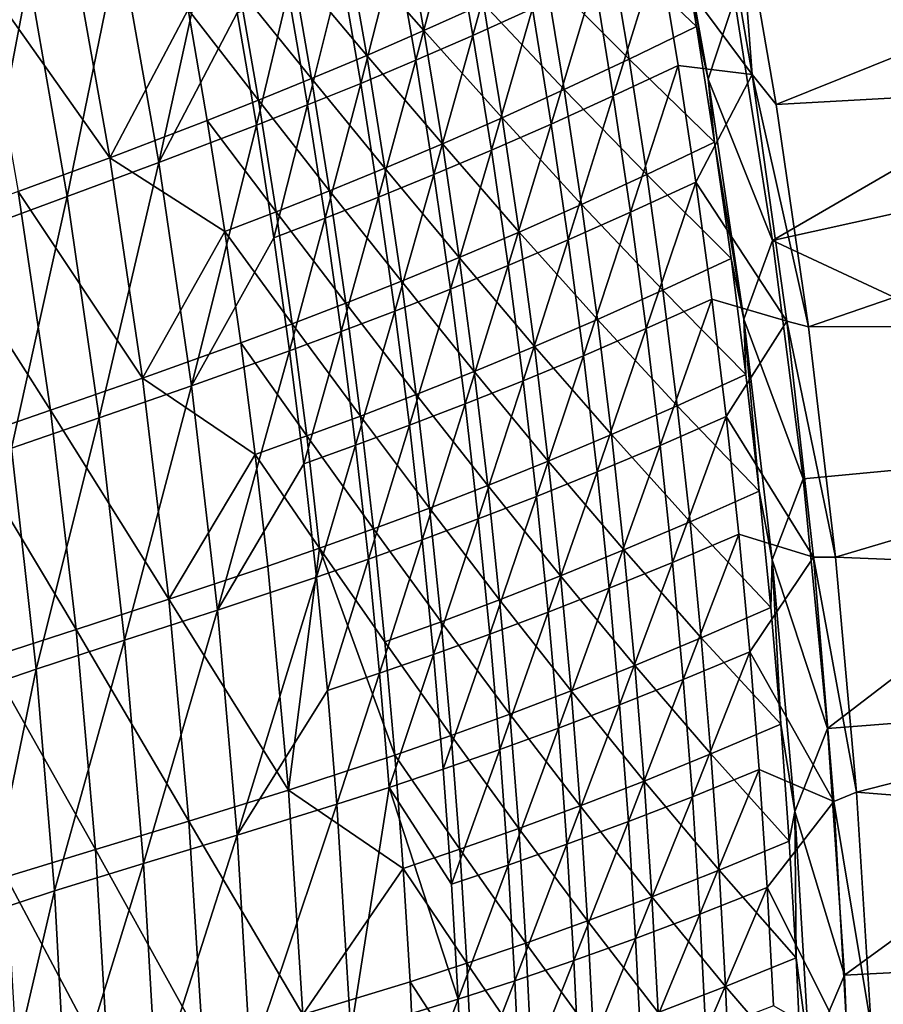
# Model space of a CAD drawing. Header units: metres. Extents: x 0 to 1400, y -1400 to 0.
# Tile 264 of 338: x 1272 to 1326, y -491 to -430. Entities that reach past the tile are written whole.
import ezdxf

# ---------------------------------------------------------------- set-up
doc = ezdxf.new("R2010")
doc.units = ezdxf.units.M

msp = doc.modelspace()

# ---------------------------------------------------------------- linework, layer by layer
at = {"layer": 'None'}
for points in [[(1317.152222, -428.405731, -29.544111), (1319.533936, -443.512848, -29.544174), (1367.000732, -415.947754)], [(1317.338013, -421.018951, -32.129234), (1367.740601, -415.684387, -3), (1319.761475, -435.011963, -32.129292)], [(1367.000732, -415.947754), (1319.533936, -443.512848, -29.544174), (1369.611206, -432.428162)], [(1367.740601, -415.684387, -3), (1370.35791, -432.182953, -3), (1319.761475, -435.011963, -32.129292)], [(1315.67395, -418.068298, -32.845451), (1318.260742, -433.139801, -32.845264), (1312.419678, -425.274109, -60.648449)], [(1315.509399, -433.430359, -30.955906), (1312.807373, -418.315155, -30.953905), (1313.547119, -422.892151, -32.35001)], [(1315.509399, -433.430359, -30.955906), (1317.152222, -428.405731, -29.544111), (1312.807373, -418.315155, -30.953905)], [(1315.67395, -418.068298, -32.845451), (1317.338013, -421.018951, -32.129234), (1318.260742, -433.139801, -32.845264)], [(1317.338013, -421.018951, -32.129234), (1319.761475, -435.011963, -32.129292), (1318.260742, -433.139801, -32.845264)], [(1281.178467, -438.630463, -312.021393), (1278.722656, -424.744293, -312.009827), (1284.766724, -422.283447, -256.038452)], [(1286.070557, -429.284088, -256.044495), (1281.178467, -438.630463, -312.021393), (1284.766724, -422.283447, -256.038452)], [(1300.811401, -430.68219, -144.261703), (1299.557495, -423.517761, -144.257172), (1303.257202, -421.810913, -116.359009)], [(1303.257202, -421.810913, -116.359009), (1304.529419, -429.011169, -116.362747), (1300.811401, -430.68219, -144.261703)], [(1314.781738, -430.121857, -32.349846), (1313.547119, -422.892151, -32.35001), (1309.358032, -424.974854, -60.174294)], [(1315.509399, -433.430359, -30.955906), (1313.547119, -422.892151, -32.35001), (1314.781738, -430.121857, -32.349846)], [(1297.747681, -430.377716, -143.83699), (1296.496216, -423.301575, -143.832077), (1292.934937, -424.892059, -171.767654)], [(1299.557495, -423.517761, -144.257172), (1297.234619, -432.236115, -172.182831), (1295.996826, -425.108002, -172.177658)], [(1301.466064, -428.707214, -115.922394), (1296.496216, -423.301575, -143.832077), (1297.747681, -430.377716, -143.83699)], [(1297.234619, -432.236115, -172.182831), (1299.557495, -423.517761, -144.257172), (1300.811401, -430.68219, -144.261703)], [(1275.664307, -424.621826, -311.657867), (1269.985596, -426.86261, -367.671112), (1278.115967, -438.330566, -311.670166)], [(1275.453613, -440.75, -368.006805), (1273.044434, -426.983704, -367.99707), (1278.722656, -424.744293, -312.009827)], [(1275.453613, -440.75, -368.006805), (1278.722656, -424.744293, -312.009827), (1281.178467, -438.630463, -312.021393)], [(1278.115967, -438.330566, -311.670166), (1283.008301, -429.071045, -255.67276), (1275.664307, -424.621826, -311.657867)], [(1294.170654, -431.931824, -171.77327), (1292.934937, -424.892059, -171.767654), (1289.505249, -426.376953, -199.721634)], [(1293.790771, -433.683868, -200.123138), (1292.567383, -426.592163, -200.117477), (1295.996826, -425.108002, -172.177658)], [(1297.747681, -430.377716, -143.83699), (1292.934937, -424.892059, -171.767654), (1294.170654, -431.931824, -171.77327)], [(1295.996826, -425.108002, -172.177658), (1297.234619, -432.236115, -172.182831), (1293.790771, -433.683868, -200.123138)], [(1310.566895, -432.172424, -60.175449), (1309.358032, -424.974854, -60.174294), (1305.333496, -426.90976, -88.033409)], [(1309.582764, -434.465393, -88.492805), (1308.39624, -427.212036, -88.490166), (1312.419678, -425.274109, -60.648449)], [(1314.781738, -430.121857, -32.349846), (1309.358032, -424.974854, -60.174294), (1310.566895, -432.172424, -60.175449)], [(1312.419678, -425.274109, -60.648449), (1313.629272, -432.56131, -60.64962), (1309.582764, -434.465393, -88.492805)], [(1318.260742, -433.139801, -32.845264), (1313.629272, -432.56131, -60.64962), (1312.419678, -425.274109, -60.648449)], [(1289.505249, -426.376953, -199.721634), (1286.198975, -427.766479, -227.690918), (1290.726685, -433.380157, -199.727783)], [(1292.567383, -426.592163, -200.117477), (1290.471558, -435.036285, -228.079956), (1289.261353, -427.980682, -228.073975)], [(1294.170654, -431.931824, -171.77327), (1289.505249, -426.376953, -199.721634), (1290.726685, -433.380157, -199.727783)], [(1290.471558, -435.036285, -228.079956), (1292.567383, -426.592163, -200.117477), (1293.790771, -433.683868, -200.123138)], [(1270.026367, -442.750854, -423.986053), (1267.670166, -429.083374, -423.979279), (1273.044434, -426.983704, -367.99707)], [(1269.985596, -426.86261, -367.671112), (1272.391602, -440.450958, -367.681), (1278.115967, -438.330566, -311.670166)], [(1270.026367, -442.750854, -423.986053), (1273.044434, -426.983704, -367.99707), (1275.453613, -440.75, -368.006805)], [(1301.466064, -428.707214, -115.922394), (1306.519653, -434.073578, -88.036201), (1305.333496, -426.90976, -88.033409)], [(1305.695557, -436.229462, -116.366516), (1304.529419, -429.011169, -116.362747), (1308.39624, -427.212036, -88.490166)], [(1305.333496, -426.90976, -88.033409), (1306.519653, -434.073578, -88.036201), (1310.566895, -432.172424, -60.175449)], [(1305.695557, -436.229462, -116.366516), (1308.39624, -427.212036, -88.490166), (1309.582764, -434.465393, -88.492805)], [(1287.407593, -434.733459, -227.697388), (1286.198975, -427.766479, -227.690918), (1283.008301, -429.071045, -255.67276)], [(1286.198975, -427.766479, -227.690918), (1287.407593, -434.733459, -227.697388), (1290.726685, -433.380157, -199.727783)], [(1287.268555, -436.304291, -256.050629), (1286.070557, -429.284088, -256.044495), (1289.261353, -427.980682, -228.073975)], [(1289.261353, -427.980682, -228.073975), (1290.471558, -435.036285, -228.079956), (1287.268555, -436.304291, -256.050629)], [(1319.533936, -443.512848, -29.544174), (1317.152222, -428.405731, -29.544111), (1315.509399, -433.430359, -30.955906)], [(1284.205078, -436.002441, -255.679337), (1283.008301, -429.071045, -255.67276), (1278.115967, -438.330566, -311.670166)], [(1284.205078, -436.002441, -255.679337), (1287.407593, -434.733459, -227.697388), (1283.008301, -429.071045, -255.67276)], [(1302.63208, -435.835968, -115.926445), (1301.466064, -428.707214, -115.922394), (1297.747681, -430.377716, -143.83699)], [(1304.529419, -429.011169, -116.362747), (1301.959717, -437.864594, -144.266296), (1300.811401, -430.68219, -144.261703)], [(1306.519653, -434.073578, -88.036201), (1301.466064, -428.707214, -115.922394), (1302.63208, -435.835968, -115.926445)], [(1301.959717, -437.864594, -144.266296), (1304.529419, -429.011169, -116.362747), (1305.695557, -436.229462, -116.366516)], [(1281.178467, -438.630463, -312.021393), (1286.070557, -429.284088, -256.044495), (1287.268555, -436.304291, -256.050629)], [(1315.912842, -437.366852, -32.349689), (1314.781738, -430.121857, -32.349846), (1310.566895, -432.172424, -60.175449)], [(1315.912842, -437.366852, -32.349689), (1315.509399, -433.430359, -30.955906), (1314.781738, -430.121857, -32.349846)], [(1298.895996, -437.470551, -143.841934), (1297.747681, -430.377716, -143.83699), (1294.170654, -431.931824, -171.77327)], [(1298.366943, -439.382202, -172.188049), (1297.234619, -432.236115, -172.182831), (1300.811401, -430.68219, -144.261703)], [(1302.63208, -435.835968, -115.926445), (1297.747681, -430.377716, -143.83699), (1298.895996, -437.470551, -143.841934)], [(1300.811401, -430.68219, -144.261703), (1301.959717, -437.864594, -144.266296), (1298.366943, -439.382202, -172.188049)], [(1295.303345, -438.98822, -171.7789), (1294.170654, -431.931824, -171.77327), (1290.726685, -433.380157, -199.727783)], [(1298.895996, -437.470551, -143.841934), (1294.170654, -431.931824, -171.77327), (1295.303345, -438.98822, -171.7789)], [(1306.519653, -434.073578, -88.036201), (1311.672607, -439.385101, -60.176617), (1310.566895, -432.172424, -60.175449)], [(1310.566895, -432.172424, -60.175449), (1311.672607, -439.385101, -60.176617), (1315.912842, -437.366852, -32.349689)], [(1297.234619, -432.236115, -172.182831), (1294.908813, -440.793579, -200.128845), (1293.790771, -433.683868, -200.123138)], [(1294.908813, -440.793579, -200.128845), (1297.234619, -432.236115, -172.182831), (1298.366943, -439.382202, -172.188049)], [(1313.629272, -432.56131, -60.64962), (1310.66394, -441.735565, -88.495468), (1309.582764, -434.465393, -88.492805)], [(1313.629272, -432.56131, -60.64962), (1314.733276, -439.865479, -60.650806), (1310.66394, -441.735565, -88.495468)], [(1313.629272, -432.56131, -60.64962), (1318.260742, -433.139801, -32.845264), (1314.733276, -439.865479, -60.650806)], [(1319.533936, -443.512848, -29.544174), (1346.414795, -456.051636, -14.919201), (1369.611206, -432.428162)], [(1319.761475, -435.011963, -32.129292), (1370.35791, -432.182953, -3), (1321.780396, -448.91449, -32.129349)], [(1370.35791, -432.182953, -3), (1372.495483, -448.750488, -3), (1321.780396, -448.91449, -32.129349)], [(1290.726685, -433.380157, -199.727783), (1287.407593, -434.733459, -227.697388), (1291.845459, -440.400085, -199.733963)], [(1295.303345, -438.98822, -171.7789), (1290.726685, -433.380157, -199.727783), (1291.845459, -440.400085, -199.733963)], [(1318.260742, -433.139801, -32.845264), (1320.438232, -448.56015, -32.844791), (1314.733276, -439.865479, -60.650806)], [(1318.260742, -433.139801, -32.845264), (1319.761475, -435.011963, -32.129292), (1321.780396, -448.91449, -32.129349)], [(1318.260742, -433.139801, -32.845264), (1321.780396, -448.91449, -32.129349), (1320.438232, -448.56015, -32.844791)], [(1291.57666, -442.109985, -228.085983), (1290.471558, -435.036285, -228.079956), (1293.790771, -433.683868, -200.123138)], [(1293.790771, -433.683868, -200.123138), (1294.908813, -440.793579, -200.128845), (1291.57666, -442.109985, -228.085983)], [(1317.733887, -448.424805, -30.957602), (1315.509399, -433.430359, -30.955906), (1315.912842, -437.366852, -32.349689)], [(1317.733887, -448.424805, -30.957602), (1319.533936, -443.512848, -29.544174), (1315.509399, -433.430359, -30.955906)], [(1307.602783, -441.25235, -88.039001), (1306.519653, -434.073578, -88.036201), (1302.63208, -435.835968, -115.926445)], [(1306.756714, -443.464447, -116.370316), (1305.695557, -436.229462, -116.366516), (1309.582764, -434.465393, -88.492805)], [(1311.672607, -439.385101, -60.176617), (1306.519653, -434.073578, -88.036201), (1307.602783, -441.25235, -88.039001)], [(1309.582764, -434.465393, -88.492805), (1310.66394, -441.735565, -88.495468), (1306.756714, -443.464447, -116.370316)], [(1287.407593, -434.733459, -227.697388), (1284.205078, -436.002441, -255.679337), (1288.513672, -441.717194, -227.703888)], [(1290.471558, -435.036285, -228.079956), (1288.361816, -443.342651, -256.056793), (1287.268555, -436.304291, -256.050629)], [(1287.407593, -434.733459, -227.697388), (1288.513672, -441.717194, -227.703888), (1291.845459, -440.400085, -199.733963)], [(1288.361816, -443.342651, -256.056793), (1290.471558, -435.036285, -228.079956), (1291.57666, -442.109985, -228.085983)], [(1303.695435, -442.979614, -115.930511), (1302.63208, -435.835968, -115.926445), (1298.895996, -437.470551, -143.841934)], [(1307.602783, -441.25235, -88.039001), (1302.63208, -435.835968, -115.926445), (1303.695435, -442.979614, -115.930511)], [(1285.299561, -442.950714, -255.685928), (1284.205078, -436.002441, -255.679337), (1278.115967, -438.330566, -311.670166)], [(1283.217041, -452.590546, -312.033173), (1281.178467, -438.630463, -312.021393), (1287.268555, -436.304291, -256.050629)], [(1287.268555, -436.304291, -256.050629), (1288.361816, -443.342651, -256.056793), (1283.217041, -452.590546, -312.033173)], [(1288.513672, -441.717194, -227.703888), (1284.205078, -436.002441, -255.679337), (1285.299561, -442.950714, -255.685928)], [(1303.003174, -445.06366, -144.270905), (1301.959717, -437.864594, -144.266296), (1305.695557, -436.229462, -116.366516)], [(1303.003174, -445.06366, -144.270905), (1305.695557, -436.229462, -116.366516), (1306.756714, -443.464447, -116.370316)], [(1299.942017, -444.578217, -143.846878), (1298.895996, -437.470551, -143.841934), (1295.303345, -438.98822, -171.7789)], [(1303.695435, -442.979614, -115.930511), (1298.895996, -437.470551, -143.841934), (1299.942017, -444.578217, -143.846878)], [(1311.672607, -439.385101, -60.176617), (1316.941406, -444.625305, -32.349545), (1315.912842, -437.366852, -32.349689)], [(1316.941406, -444.625305, -32.349545), (1317.733887, -448.424805, -30.957602), (1315.912842, -437.366852, -32.349689)], [(1278.115967, -438.330566, -311.670166), (1272.391602, -440.450958, -367.681), (1280.160767, -452.107941, -311.682617)], [(1280.160767, -452.107941, -311.682617), (1285.299561, -442.950714, -255.685928), (1278.115967, -438.330566, -311.670166)], [(1301.959717, -437.864594, -144.266296), (1299.394775, -446.544922, -172.193314), (1298.366943, -439.382202, -172.188049)], [(1299.394775, -446.544922, -172.193314), (1301.959717, -437.864594, -144.266296), (1303.003174, -445.06366, -144.270905)], [(1277.447754, -454.591675, -368.016693), (1275.453613, -440.75, -368.006805), (1281.178467, -438.630463, -312.021393)], [(1277.447754, -454.591675, -368.016693), (1281.178467, -438.630463, -312.021393), (1283.217041, -452.590546, -312.033173)], [(1296.333862, -446.059479, -171.784546), (1295.303345, -438.98822, -171.7789), (1291.845459, -440.400085, -199.733963)], [(1295.922607, -447.919983, -200.134598), (1294.908813, -440.793579, -200.128845), (1298.366943, -439.382202, -172.188049)], [(1299.942017, -444.578217, -143.846878), (1295.303345, -438.98822, -171.7789), (1296.333862, -446.059479, -171.784546)], [(1298.366943, -439.382202, -172.188049), (1299.394775, -446.544922, -172.193314), (1295.922607, -447.919983, -200.134598)], [(1312.676025, -446.611023, -60.177792), (1311.672607, -439.385101, -60.176617), (1307.602783, -441.25235, -88.039001)], [(1316.941406, -444.625305, -32.349545), (1311.672607, -439.385101, -60.176617), (1312.676025, -446.611023, -60.177792)], [(1314.733276, -439.865479, -60.650806), (1311.640991, -449.02121, -88.498154), (1310.66394, -441.735565, -88.495468)], [(1314.733276, -439.865479, -60.650806), (1315.73291, -447.185333, -60.652), (1311.640991, -449.02121, -88.498154)], [(1314.733276, -439.865479, -60.650806), (1320.438232, -448.56015, -32.844791), (1315.73291, -447.185333, -60.652)], [(1272.391602, -440.450958, -367.681), (1266.964111, -442.450134, -423.696442), (1274.393188, -454.109344, -367.691071)], [(1271.970215, -456.495361, -423.99295), (1270.026367, -442.750854, -423.986053), (1275.453613, -440.75, -368.006805)], [(1271.970215, -456.495361, -423.99295), (1275.453613, -440.75, -368.006805), (1277.447754, -454.591675, -368.016693)], [(1272.391602, -440.450958, -367.681), (1274.393188, -454.109344, -367.691071), (1280.160767, -452.107941, -311.682617)], [(1291.845459, -440.400085, -199.733963), (1288.513672, -441.717194, -227.703888), (1292.862305, -447.434875, -199.740143)], [(1294.908813, -440.793579, -200.128845), (1292.577759, -449.200409, -228.092056), (1291.57666, -442.109985, -228.085983)], [(1296.333862, -446.059479, -171.784546), (1291.845459, -440.400085, -199.733963), (1292.862305, -447.434875, -199.740143)], [(1292.577759, -449.200409, -228.092056), (1294.908813, -440.793579, -200.128845), (1295.922607, -447.919983, -200.134598)], [(1308.583984, -448.444244, -88.041809), (1307.602783, -441.25235, -88.039001), (1303.695435, -442.979614, -115.930511)], [(1312.676025, -446.611023, -60.177792), (1307.602783, -441.25235, -88.039001), (1308.583984, -448.444244, -88.041809)], [(1289.518188, -448.715881, -227.710403), (1288.513672, -441.717194, -227.703888), (1285.299561, -442.950714, -255.685928)], [(1288.513672, -441.717194, -227.703888), (1289.518188, -448.715881, -227.710403), (1292.862305, -447.434875, -199.740143)], [(1310.66394, -441.735565, -88.495468), (1307.713989, -450.714844, -116.374146), (1306.756714, -443.464447, -116.370316)], [(1310.66394, -441.735565, -88.495468), (1311.640991, -449.02121, -88.498154), (1307.713989, -450.714844, -116.374146)], [(1274.393188, -454.109344, -367.691071), (1266.964111, -442.450134, -423.696442), (1268.916382, -456.010956, -423.702515)], [(1289.351196, -450.397858, -256.063019), (1288.361816, -443.342651, -256.056793), (1291.57666, -442.109985, -228.085983)], [(1291.57666, -442.109985, -228.085983), (1292.577759, -449.200409, -228.092056), (1289.351196, -450.397858, -256.063019)], [(1286.292725, -449.914032, -255.692551), (1285.299561, -442.950714, -255.685928), (1280.160767, -452.107941, -311.682617)], [(1289.518188, -448.715881, -227.710403), (1285.299561, -442.950714, -255.685928), (1286.292725, -449.914032, -255.692551)], [(1304.657104, -450.136292, -115.934578), (1303.695435, -442.979614, -115.930511), (1299.942017, -444.578217, -143.846878)], [(1308.583984, -448.444244, -88.041809), (1303.695435, -442.979614, -115.930511), (1304.657104, -450.136292, -115.934578)], [(1283.217041, -452.590546, -312.033173), (1288.361816, -443.342651, -256.056793), (1289.351196, -450.397858, -256.063019)], [(1303.942993, -452.278015, -144.275558), (1303.003174, -445.06366, -144.270905), (1306.756714, -443.464447, -116.370316)], [(1306.756714, -443.464447, -116.370316), (1307.713989, -450.714844, -116.374146), (1303.942993, -452.278015, -144.275558)], [(1321.439697, -458.420593, -29.544239), (1319.533936, -443.512848, -29.544174), (1317.733887, -448.424805, -30.957602)], [(1319.533936, -443.512848, -29.544174), (1321.439697, -458.420593, -29.544239), (1346.414795, -456.051636, -14.919201)], [(1300.886475, -451.698853, -143.851837), (1299.942017, -444.578217, -143.846878), (1296.333862, -446.059479, -171.784546)], [(1300.319092, -453.722961, -172.198624), (1299.394775, -446.544922, -172.193314), (1303.003174, -445.06366, -144.270905)], [(1304.657104, -450.136292, -115.934578), (1299.942017, -444.578217, -143.846878), (1300.886475, -451.698853, -143.851837)], [(1300.319092, -453.722961, -172.198624), (1303.003174, -445.06366, -144.270905), (1303.942993, -452.278015, -144.275558)], [(1317.868164, -451.895355, -32.349403), (1316.941406, -444.625305, -32.349545), (1312.676025, -446.611023, -60.177792)], [(1317.733887, -448.424805, -30.957602), (1316.941406, -444.625305, -32.349545), (1317.868164, -451.895355, -32.349403)], [(1297.263306, -453.143707, -171.790207), (1296.333862, -446.059479, -171.784546), (1292.862305, -447.434875, -199.740143)], [(1300.886475, -451.698853, -143.851837), (1296.333862, -446.059479, -171.784546), (1297.263306, -453.143707, -171.790207)], [(1299.394775, -446.544922, -172.193314), (1296.833252, -455.061676, -200.140396), (1295.922607, -447.919983, -200.134598)], [(1296.833252, -455.061676, -200.140396), (1299.394775, -446.544922, -172.193314), (1300.319092, -453.722961, -172.198624)], [(1313.578003, -453.848358, -60.178978), (1312.676025, -446.611023, -60.177792), (1308.583984, -448.444244, -88.041809)], [(1317.868164, -451.895355, -32.349403), (1312.676025, -446.611023, -60.177792), (1313.578003, -453.848358, -60.178978)], [(1292.862305, -447.434875, -199.740143), (1289.518188, -448.715881, -227.710403), (1293.778198, -454.482697, -199.746353)], [(1292.862305, -447.434875, -199.740143), (1293.778198, -454.482697, -199.746353), (1297.263306, -453.143707, -171.790207)], [(1315.73291, -447.185333, -60.652), (1312.514893, -456.321075, -88.500847), (1311.640991, -449.02121, -88.498154)], [(1315.73291, -447.185333, -60.652), (1316.628906, -454.519592, -60.65321), (1312.514893, -456.321075, -88.500847)], [(1320.438232, -448.56015, -32.844791), (1316.628906, -454.519592, -60.65321), (1315.73291, -447.185333, -60.652)], [(1293.475952, -456.306213, -228.09819), (1292.577759, -449.200409, -228.092056), (1295.922607, -447.919983, -200.134598)], [(1295.922607, -447.919983, -200.134598), (1296.833252, -455.061676, -200.140396), (1293.475952, -456.306213, -228.09819)], [(1290.421997, -455.727661, -227.716934), (1289.518188, -448.715881, -227.710403), (1286.292725, -449.914032, -255.692551)], [(1289.518188, -448.715881, -227.710403), (1290.421997, -455.727661, -227.716934), (1293.778198, -454.482697, -199.746353)], [(1309.463989, -455.647369, -88.044624), (1308.583984, -448.444244, -88.041809), (1304.657104, -450.136292, -115.934578)], [(1313.578003, -453.848358, -60.178978), (1308.583984, -448.444244, -88.041809), (1309.463989, -455.647369, -88.044624)], [(1320.438232, -448.56015, -32.844791), (1322.091187, -463.305847, -32.844311), (1316.628906, -454.519592, -60.65321)], [(1319.520508, -463.482635, -30.958988), (1317.733887, -448.424805, -30.957602), (1318.694214, -459.175323, -32.34927)], [(1318.694214, -459.175323, -32.34927), (1317.733887, -448.424805, -30.957602), (1317.868164, -451.895355, -32.349403)], [(1319.520508, -463.482635, -30.958988), (1321.439697, -458.420593, -29.544239), (1317.733887, -448.424805, -30.957602)], [(1321.780396, -448.91449, -32.129349), (1323.471313, -463.312225, -32.12941), (1320.438232, -448.56015, -32.844791)], [(1320.438232, -448.56015, -32.844791), (1323.471313, -463.312225, -32.12941), (1322.091187, -463.305847, -32.844311)], [(1321.780396, -448.91449, -32.129349), (1372.495483, -448.750488, -3), (1323.471313, -463.312225, -32.12941)], [(1372.495483, -448.750488, -3), (1374.161011, -465.372162, -3), (1323.471313, -463.312225, -32.12941)], [(1292.577759, -449.200409, -228.092056), (1290.238037, -457.468567, -256.069275), (1289.351196, -450.397858, -256.063019)], [(1290.238037, -457.468567, -256.069275), (1292.577759, -449.200409, -228.092056), (1293.475952, -456.306213, -228.09819)], [(1311.640991, -449.02121, -88.498154), (1308.568359, -457.979279, -116.377991), (1307.713989, -450.714844, -116.374146)], [(1311.640991, -449.02121, -88.498154), (1312.514893, -456.321075, -88.500847), (1308.568359, -457.979279, -116.377991)], [(1287.185425, -456.890503, -255.699188), (1286.292725, -449.914032, -255.692551), (1280.160767, -452.107941, -311.682617)], [(1290.421997, -455.727661, -227.716934), (1286.292725, -449.914032, -255.692551), (1287.185425, -456.890503, -255.699188)], [(1284.846924, -466.613525, -312.045135), (1283.217041, -452.590546, -312.033173), (1289.351196, -450.397858, -256.063019)], [(1289.351196, -450.397858, -256.063019), (1290.238037, -457.468567, -256.069275), (1284.846924, -466.613525, -312.045135)], [(1305.517944, -457.304077, -115.938652), (1304.657104, -450.136292, -115.934578), (1300.886475, -451.698853, -143.851837)], [(1309.463989, -455.647369, -88.044624), (1304.657104, -450.136292, -115.934578), (1305.517944, -457.304077, -115.938652)], [(1307.713989, -450.714844, -116.374146), (1304.780151, -459.506409, -144.280228), (1303.942993, -452.278015, -144.275558)], [(1307.713989, -450.714844, -116.374146), (1308.568359, -457.979279, -116.377991), (1304.780151, -459.506409, -144.280228)], [(1301.730469, -458.830597, -143.856796), (1300.886475, -451.698853, -143.851837), (1297.263306, -453.143707, -171.790207)], [(1305.517944, -457.304077, -115.938652), (1300.886475, -451.698853, -143.851837), (1301.730469, -458.830597, -143.856796)], [(1280.160767, -452.107941, -311.682617), (1274.393188, -454.109344, -367.691071), (1281.805542, -465.939209, -311.695099)], [(1287.185425, -456.890503, -255.699188), (1280.160767, -452.107941, -311.682617), (1281.805542, -465.939209, -311.695099)], [(1301.141113, -460.914978, -172.203949), (1300.319092, -453.722961, -172.198624), (1303.942993, -452.278015, -144.275558)], [(1303.942993, -452.278015, -144.275558), (1304.780151, -459.506409, -144.280228), (1301.141113, -460.914978, -172.203949)], [(1318.694214, -459.175323, -32.34927), (1317.868164, -451.895355, -32.349403), (1313.578003, -453.848358, -60.178978)], [(1279.035278, -468.497589, -368.026733), (1277.447754, -454.591675, -368.016693), (1283.217041, -452.590546, -312.033173)], [(1279.035278, -468.497589, -368.026733), (1283.217041, -452.590546, -312.033173), (1284.846924, -466.613525, -312.045135)], [(1293.778198, -454.482697, -199.746353), (1298.092407, -460.239014, -171.795883), (1297.263306, -453.143707, -171.790207)], [(1297.641724, -462.217407, -200.146225), (1296.833252, -455.061676, -200.140396), (1300.319092, -453.722961, -172.198624)], [(1297.263306, -453.143707, -171.790207), (1298.092407, -460.239014, -171.795883), (1301.730469, -458.830597, -143.856796)], [(1297.641724, -462.217407, -200.146225), (1300.319092, -453.722961, -172.198624), (1301.141113, -460.914978, -172.203949)], [(1275.996826, -467.822968, -367.701233), (1274.393188, -454.109344, -367.691071), (1268.916382, -456.010956, -423.702515)], [(1281.805542, -465.939209, -311.695099), (1274.393188, -454.109344, -367.691071), (1275.996826, -467.822968, -367.701233)], [(1314.379517, -461.095367, -60.180176), (1313.578003, -453.848358, -60.178978), (1309.463989, -455.647369, -88.044624)], [(1318.694214, -459.175323, -32.34927), (1313.578003, -453.848358, -60.178978), (1314.379517, -461.095367, -60.180176)], [(1273.509644, -470.305542, -423.999878), (1271.970215, -456.495361, -423.99295), (1277.447754, -454.591675, -368.016693)], [(1273.509644, -470.305542, -423.999878), (1277.447754, -454.591675, -368.016693), (1279.035278, -468.497589, -368.026733)], [(1293.778198, -454.482697, -199.746353), (1290.421997, -455.727661, -227.716934), (1294.594116, -461.541626, -199.752563)], [(1298.092407, -460.239014, -171.795883), (1293.778198, -454.482697, -199.746353), (1294.594116, -461.541626, -199.752563)], [(1316.628906, -454.519592, -60.65321), (1313.286621, -463.63382, -88.503563), (1312.514893, -456.321075, -88.500847)], [(1316.628906, -454.519592, -60.65321), (1317.422485, -461.866882, -60.65443), (1313.286621, -463.63382, -88.503563)], [(1322.091187, -463.305847, -32.844311), (1317.422485, -461.866882, -60.65443), (1316.628906, -454.519592, -60.65321)], [(1296.833252, -455.061676, -200.140396), (1294.272339, -463.426056, -228.10434), (1293.475952, -456.306213, -228.09819)], [(1294.272339, -463.426056, -228.10434), (1296.833252, -455.061676, -200.140396), (1297.641724, -462.217407, -200.146225)], [(1275.996826, -467.822968, -367.701233), (1268.916382, -456.010956, -423.702515), (1270.4729, -469.628571, -423.70874)], [(1291.225952, -462.750641, -227.723465), (1290.421997, -455.727661, -227.716934), (1287.185425, -456.890503, -255.699188)], [(1290.421997, -455.727661, -227.716934), (1291.225952, -462.750641, -227.723465), (1294.594116, -461.541626, -199.752563)], [(1310.243896, -462.860016, -88.04744), (1309.463989, -455.647369, -88.044624), (1305.517944, -457.304077, -115.938652)], [(1314.379517, -461.095367, -60.180176), (1309.463989, -455.647369, -88.044624), (1310.243896, -462.860016, -88.04744)], [(1321.439697, -458.420593, -29.544239), (1322.972656, -474.01886, -29.544306), (1346.414795, -456.051636, -14.919201)], [(1346.414795, -456.051636, -14.919201), (1322.972656, -474.01886, -29.544306), (1347.885254, -472.079163, -14.919201)], [(1269.238159, -471.772644, -469.140717), (1271.970215, -456.495361, -423.99295), (1273.509644, -470.305542, -423.999878)], [(1291.023193, -464.553345, -256.075562), (1290.238037, -457.468567, -256.069275), (1293.475952, -456.306213, -228.09819)], [(1293.475952, -456.306213, -228.09819), (1294.272339, -463.426056, -228.10434), (1291.023193, -464.553345, -256.075562)], [(1312.514893, -456.321075, -88.500847), (1309.320801, -465.25647, -116.381851), (1308.568359, -457.979279, -116.377991)], [(1312.514893, -456.321075, -88.500847), (1313.286621, -463.63382, -88.503563), (1309.320801, -465.25647, -116.381851)], [(1287.978394, -463.878357, -255.705841), (1287.185425, -456.890503, -255.699188), (1281.805542, -465.939209, -311.695099)], [(1291.225952, -462.750641, -227.723465), (1287.185425, -456.890503, -255.699188), (1287.978394, -463.878357, -255.705841)], [(1306.278931, -464.481323, -115.942719), (1305.517944, -457.304077, -115.938652), (1301.730469, -458.830597, -143.856796)], [(1310.243896, -462.860016, -88.04744), (1305.517944, -457.304077, -115.938652), (1306.278931, -464.481323, -115.942719)], [(1284.846924, -466.613525, -312.045135), (1290.238037, -457.468567, -256.069275), (1291.023193, -464.553345, -256.075562)], [(1308.568359, -457.979279, -116.377991), (1305.515747, -466.747467, -144.284927), (1304.780151, -459.506409, -144.280228)], [(1308.568359, -457.979279, -116.377991), (1309.320801, -465.25647, -116.381851), (1305.515747, -466.747467, -144.284927)], [(1322.972656, -474.01886, -29.544306), (1321.439697, -458.420593, -29.544239), (1319.520508, -463.482635, -30.958988)], [(1298.092407, -460.239014, -171.795883), (1302.474854, -465.97171, -143.86174), (1301.730469, -458.830597, -143.856796)], [(1301.730469, -458.830597, -143.856796), (1302.474854, -465.97171, -143.86174), (1306.278931, -464.481323, -115.942719)], [(1319.42041, -466.463867, -32.349148), (1318.694214, -459.175323, -32.34927), (1314.379517, -461.095367, -60.180176)], [(1319.42041, -466.463867, -32.349148), (1319.520508, -463.482635, -30.958988), (1318.694214, -459.175323, -32.34927)], [(1304.780151, -459.506409, -144.280228), (1301.861938, -468.119598, -172.209305), (1301.141113, -460.914978, -172.203949)], [(1304.780151, -459.506409, -144.280228), (1305.515747, -466.747467, -144.284927), (1301.861938, -468.119598, -172.209305)], [(1298.822144, -467.343719, -171.801529), (1298.092407, -460.239014, -171.795883), (1294.594116, -461.541626, -199.752563)], [(1302.474854, -465.97171, -143.86174), (1298.092407, -460.239014, -171.795883), (1298.822144, -467.343719, -171.801529)], [(1298.349243, -469.385742, -200.152084), (1297.641724, -462.217407, -200.146225), (1301.141113, -460.914978, -172.203949)], [(1301.141113, -460.914978, -172.203949), (1301.861938, -468.119598, -172.209305), (1298.349243, -469.385742, -200.152084)], [(1315.081543, -468.350739, -60.181377), (1314.379517, -461.095367, -60.180176), (1310.243896, -462.860016, -88.04744)], [(1319.42041, -466.463867, -32.349148), (1314.379517, -461.095367, -60.180176), (1315.081543, -468.350739, -60.181377)], [(1294.594116, -461.541626, -199.752563), (1291.225952, -462.750641, -227.723465), (1295.310791, -468.609985, -199.758759)], [(1298.822144, -467.343719, -171.801529), (1294.594116, -461.541626, -199.752563), (1295.310791, -468.609985, -199.758759)], [(1294.967773, -470.558594, -228.110535), (1294.272339, -463.426056, -228.10434), (1297.641724, -462.217407, -200.146225)], [(1294.967773, -470.558594, -228.110535), (1297.641724, -462.217407, -200.146225), (1298.349243, -469.385742, -200.152084)], [(1317.422485, -461.866882, -60.65443), (1313.957275, -470.958099, -88.506279), (1313.286621, -463.63382, -88.503563)], [(1318.114746, -469.225922, -60.655659), (1313.957275, -470.958099, -88.506279), (1317.422485, -461.866882, -60.65443)], [(1317.422485, -461.866882, -60.65443), (1322.091187, -463.305847, -32.844311), (1318.114746, -469.225922, -60.655659)], [(1289.269287, -477.88147, -255.719116), (1291.225952, -462.750641, -227.723465), (1287.978394, -463.878357, -255.705841)], [(1295.929321, -475.686462, -199.764954), (1291.225952, -462.750641, -227.723465), (1289.269287, -477.88147, -255.719116)], [(1291.225952, -462.750641, -227.723465), (1295.929321, -475.686462, -199.764954), (1295.310791, -468.609985, -199.758759)], [(1310.924683, -470.080872, -88.050247), (1310.243896, -462.860016, -88.04744), (1306.278931, -464.481323, -115.942719)], [(1315.081543, -468.350739, -60.181377), (1310.243896, -462.860016, -88.04744), (1310.924683, -470.080872, -88.050247)], [(1294.272339, -463.426056, -228.10434), (1291.707642, -471.650909, -256.081879), (1291.023193, -464.553345, -256.075562)], [(1291.707642, -471.650909, -256.081879), (1294.272339, -463.426056, -228.10434), (1294.967773, -470.558594, -228.110535)], [(1322.091187, -463.305847, -32.844311), (1323.37561, -478.596588, -32.84396), (1318.114746, -469.225922, -60.655659)], [(1319.520508, -463.482635, -30.958988), (1319.42041, -466.463867, -32.349148), (1320.047729, -473.759766, -32.349033)], [(1320.9198, -479.212311, -30.960125), (1319.520508, -463.482635, -30.958988), (1320.047729, -473.759766, -32.349033)], [(1320.9198, -479.212311, -30.960125), (1322.972656, -474.01886, -29.544306), (1319.520508, -463.482635, -30.958988)], [(1323.471313, -463.312225, -32.12941), (1324.787109, -478.002838, -32.129475), (1322.091187, -463.305847, -32.844311)], [(1322.091187, -463.305847, -32.844311), (1324.787109, -478.002838, -32.129475), (1323.37561, -478.596588, -32.84396)], [(1323.471313, -463.312225, -32.12941), (1374.161011, -465.372162, -3), (1324.787109, -478.002838, -32.129475)], [(1289.269287, -477.88147, -255.719116), (1287.978394, -463.878357, -255.705841), (1281.805542, -465.939209, -311.695099)], [(1313.286621, -463.63382, -88.503563), (1309.972534, -472.545105, -116.385727), (1309.320801, -465.25647, -116.381851)], [(1313.286621, -463.63382, -88.503563), (1313.957275, -470.958099, -88.506279), (1309.972534, -472.545105, -116.385727)], [(1286.076172, -480.688477, -312.05719), (1284.846924, -466.613525, -312.045135), (1291.023193, -464.553345, -256.075562)], [(1291.023193, -464.553345, -256.075562), (1291.707642, -471.650909, -256.081879), (1286.076172, -480.688477, -312.05719)], [(1302.474854, -465.97171, -143.86174), (1306.94104, -471.666656, -115.946777), (1306.278931, -464.481323, -115.942719)], [(1306.278931, -464.481323, -115.942719), (1306.94104, -471.666656, -115.946777), (1310.924683, -470.080872, -88.050247)], [(1309.320801, -465.25647, -116.381851), (1306.150879, -473.999847, -144.289642), (1305.515747, -466.747467, -144.284927)], [(1309.320801, -465.25647, -116.381851), (1309.972534, -472.545105, -116.385727), (1306.150879, -473.999847, -144.289642)], [(1374.161011, -465.372162, -3), (1375.362671, -482.033813, -3), (1324.787109, -478.002838, -32.129475)], [(1283.057129, -479.810425, -311.707642), (1281.805542, -465.939209, -311.695099), (1275.996826, -467.822968, -367.701233)], [(1289.269287, -477.88147, -255.719116), (1281.805542, -465.939209, -311.695099), (1283.057129, -479.810425, -311.707642)], [(1303.120605, -473.12085, -143.866684), (1302.474854, -465.97171, -143.86174), (1298.822144, -467.343719, -171.801529)], [(1306.94104, -471.666656, -115.946777), (1302.474854, -465.97171, -143.86174), (1303.120605, -473.12085, -143.866684)], [(1280.224243, -482.456604, -368.036865), (1279.035278, -468.497589, -368.026733), (1284.846924, -466.613525, -312.045135)], [(1280.224243, -482.456604, -368.036865), (1284.846924, -466.613525, -312.045135), (1286.076172, -480.688477, -312.05719)], [(1320.047729, -473.759766, -32.349033), (1319.42041, -466.463867, -32.349148), (1315.081543, -468.350739, -60.181377)], [(1305.515747, -466.747467, -144.284927), (1302.4823, -475.335541, -172.214676), (1301.861938, -468.119598, -172.209305)], [(1305.515747, -466.747467, -144.284927), (1306.150879, -473.999847, -144.289642), (1302.4823, -475.335541, -172.214676)], [(1277.209106, -481.577972, -367.711426), (1275.996826, -467.822968, -367.701233), (1270.4729, -469.628571, -423.70874)], [(1283.057129, -479.810425, -311.707642), (1275.996826, -467.822968, -367.701233), (1277.209106, -481.577972, -367.711426)], [(1299.453491, -474.456482, -171.80719), (1298.822144, -467.343719, -171.801529), (1295.310791, -468.609985, -199.758759)], [(1303.120605, -473.12085, -143.866684), (1298.822144, -467.343719, -171.801529), (1299.453491, -474.456482, -171.80719)], [(1274.652832, -484.170105, -424.006866), (1273.509644, -470.305542, -423.999878), (1279.035278, -468.497589, -368.026733)], [(1274.652832, -484.170105, -424.006866), (1279.035278, -468.497589, -368.026733), (1280.224243, -482.456604, -368.036865)], [(1301.861938, -468.119598, -172.209305), (1298.956665, -476.565369, -200.157959), (1298.349243, -469.385742, -200.152084)], [(1301.861938, -468.119598, -172.209305), (1302.4823, -475.335541, -172.214676), (1298.956665, -476.565369, -200.157959)], [(1315.685181, -475.61322, -60.18259), (1315.081543, -468.350739, -60.181377), (1310.924683, -470.080872, -88.050247)], [(1320.047729, -473.759766, -32.349033), (1315.081543, -468.350739, -60.181377), (1315.685181, -475.61322, -60.18259)], [(1295.310791, -468.609985, -199.758759), (1295.929321, -475.686462, -199.764954), (1299.453491, -474.456482, -171.80719)], [(1277.209106, -481.577972, -367.711426), (1270.4729, -469.628571, -423.70874), (1271.640503, -483.289001, -423.715088)], [(1295.563477, -477.702454, -228.11673), (1294.967773, -470.558594, -228.110535), (1298.349243, -469.385742, -200.152084)], [(1298.349243, -469.385742, -200.152084), (1298.956665, -476.565369, -200.157959), (1295.563477, -477.702454, -228.11673)], [(1313.957275, -470.958099, -88.506279), (1318.114746, -469.225922, -60.655659), (1314.527832, -478.292633, -88.50901)], [(1314.527832, -478.292633, -88.50901), (1318.114746, -469.225922, -60.655659), (1318.706543, -476.595398, -60.656891)], [(1318.114746, -469.225922, -60.655659), (1323.37561, -478.596588, -32.84396), (1318.706543, -476.595398, -60.656891)], [(1270.348755, -485.581909, -469.151733), (1269.238159, -471.772644, -469.140717), (1273.509644, -470.305542, -423.999878)], [(1270.348755, -485.581909, -469.151733), (1273.509644, -470.305542, -423.999878), (1274.652832, -484.170105, -424.006866)], [(1306.94104, -471.666656, -115.946777), (1311.507446, -477.308685, -88.053062), (1310.924683, -470.080872, -88.050247)], [(1310.924683, -470.080872, -88.050247), (1311.507446, -477.308685, -88.053062), (1315.685181, -475.61322, -60.18259)], [(1292.292603, -478.759888, -256.088226), (1291.707642, -471.650909, -256.081879), (1294.967773, -470.558594, -228.110535)], [(1292.292603, -478.759888, -256.088226), (1294.967773, -470.558594, -228.110535), (1295.563477, -477.702454, -228.11673)], [(1313.957275, -470.958099, -88.506279), (1310.524536, -479.843811, -116.38961), (1309.972534, -472.545105, -116.385727)], [(1310.524536, -479.843811, -116.38961), (1313.957275, -470.958099, -88.506279), (1314.527832, -478.292633, -88.50901)], [(1286.076172, -480.688477, -312.05719), (1291.707642, -471.650909, -256.081879), (1292.292603, -478.759888, -256.088226)], [(1307.505371, -478.858826, -115.950829), (1306.94104, -471.666656, -115.946777), (1303.120605, -473.12085, -143.866684)], [(1311.507446, -477.308685, -88.053062), (1306.94104, -471.666656, -115.946777), (1307.505371, -478.858826, -115.950829)], [(1322.972656, -474.01886, -29.544306), (1324.036011, -489.436096, -29.544369), (1347.885254, -472.079163, -14.919201)], [(1347.885254, -472.079163, -14.919201), (1324.036011, -489.436096, -29.544369), (1348.913452, -488.155182, -14.919201)], [(1309.972534, -472.545105, -116.385727), (1306.686523, -481.262207, -144.294357), (1306.150879, -473.999847, -144.289642)], [(1309.972534, -472.545105, -116.385727), (1310.524536, -479.843811, -116.38961), (1306.686523, -481.262207, -144.294357)], [(1303.668823, -480.276794, -143.871628), (1303.120605, -473.12085, -143.866684), (1299.453491, -474.456482, -171.80719)], [(1307.505371, -478.858826, -115.950829), (1303.120605, -473.12085, -143.866684), (1303.668823, -480.276794, -143.871628)], [(1306.150879, -473.999847, -144.289642), (1303.00354, -482.561432, -172.220062), (1302.4823, -475.335541, -172.214676)], [(1306.150879, -473.999847, -144.289642), (1306.686523, -481.262207, -144.294357), (1303.00354, -482.561432, -172.220062)], [(1320.577393, -481.061798, -32.34893), (1320.047729, -473.759766, -32.349033), (1315.685181, -475.61322, -60.18259)], [(1320.9198, -479.212311, -30.960125), (1320.047729, -473.759766, -32.349033), (1320.577393, -481.061798, -32.34893)], [(1324.036011, -489.436096, -29.544369), (1322.972656, -474.01886, -29.544306), (1320.9198, -479.212311, -30.960125)], [(1295.929321, -475.686462, -199.764954), (1299.987549, -481.575989, -171.81282), (1299.453491, -474.456482, -171.80719)], [(1299.453491, -474.456482, -171.80719), (1299.987549, -481.575989, -171.81282), (1303.668823, -480.276794, -143.871628)], [(1296.450806, -482.769714, -199.771118), (1295.929321, -475.686462, -199.764954), (1289.269287, -477.88147, -255.719116)], [(1299.987549, -481.575989, -171.81282), (1295.929321, -475.686462, -199.764954), (1296.450806, -482.769714, -199.771118)], [(1302.4823, -475.335541, -172.214676), (1299.465088, -483.754974, -200.163849), (1298.956665, -476.565369, -200.157959)], [(1302.4823, -475.335541, -172.214676), (1303.00354, -482.561432, -172.220062), (1299.465088, -483.754974, -200.163849)], [(1311.507446, -477.308685, -88.053062), (1316.191528, -482.881622, -60.183807), (1315.685181, -475.61322, -60.18259)], [(1315.685181, -475.61322, -60.18259), (1316.191528, -482.881622, -60.183807), (1320.577393, -481.061798, -32.34893)], [(1298.956665, -476.565369, -200.157959), (1299.465088, -483.754974, -200.163849), (1295.563477, -477.702454, -228.11673)], [(1314.527832, -478.292633, -88.50901), (1318.706543, -476.595398, -60.656891), (1314.999512, -485.636078, -88.511742)], [(1314.999512, -485.636078, -88.511742), (1318.706543, -476.595398, -60.656891), (1319.199097, -483.97403, -60.658134)], [(1318.706543, -476.595398, -60.656891), (1323.37561, -478.596588, -32.84396), (1319.199097, -483.97403, -60.658134)], [(1293.167969, -493.006653, -256.100983), (1292.292603, -478.759888, -256.088226), (1295.563477, -477.702454, -228.11673)], [(1299.87561, -490.953186, -200.169754), (1293.167969, -493.006653, -256.100983), (1295.563477, -477.702454, -228.11673)], [(1295.563477, -477.702454, -228.11673), (1299.465088, -483.754974, -200.163849), (1299.87561, -490.953186, -200.169754)], [(1311.993042, -484.542206, -88.055862), (1311.507446, -477.308685, -88.053062), (1307.505371, -478.858826, -115.950829)], [(1316.191528, -482.881622, -60.183807), (1311.507446, -477.308685, -88.053062), (1311.993042, -484.542206, -88.055862)], [(1290.173462, -491.912598, -255.73233), (1289.269287, -477.88147, -255.719116), (1283.057129, -479.810425, -311.707642)], [(1296.450806, -482.769714, -199.771118), (1289.269287, -477.88147, -255.719116), (1290.173462, -491.912598, -255.73233)], [(1310.524536, -479.843811, -116.38961), (1314.527832, -478.292633, -88.50901), (1310.977905, -487.151306, -116.393501)], [(1310.977905, -487.151306, -116.393501), (1314.527832, -478.292633, -88.50901), (1314.999512, -485.636078, -88.511742)], [(1324.787109, -478.002838, -32.129475), (1325.697266, -492.665588, -32.129532), (1323.37561, -478.596588, -32.84396)], [(1324.787109, -478.002838, -32.129475), (1375.362671, -482.033813, -3), (1325.697266, -492.665588, -32.129532)], [(1286.913086, -494.804413, -312.069336), (1286.076172, -480.688477, -312.05719), (1292.292603, -478.759888, -256.088226)], [(1286.913086, -494.804413, -312.069336), (1292.292603, -478.759888, -256.088226), (1293.167969, -493.006653, -256.100983)], [(1307.9729, -486.05658, -115.954865), (1307.505371, -478.858826, -115.950829), (1303.668823, -480.276794, -143.871628)], [(1311.993042, -484.542206, -88.055862), (1307.505371, -478.858826, -115.950829), (1307.9729, -486.05658, -115.954865)], [(1319.199097, -483.97403, -60.658134), (1323.37561, -478.596588, -32.84396), (1324.239868, -494.000183, -32.843746)], [(1323.37561, -478.596588, -32.84396), (1325.697266, -492.665588, -32.129532), (1324.239868, -494.000183, -32.843746)], [(1321.010254, -488.368744, -32.348839), (1320.9198, -479.212311, -30.960125), (1320.577393, -481.061798, -32.34893)], [(1321.837769, -494.594543, -30.960957), (1320.9198, -479.212311, -30.960125), (1321.010254, -488.368744, -32.348839)], [(1321.837769, -494.594543, -30.960957), (1324.036011, -489.436096, -29.544369), (1320.9198, -479.212311, -30.960125)], [(1283.923706, -493.710663, -311.720123), (1283.057129, -479.810425, -311.707642), (1277.209106, -481.577972, -367.711426)], [(1290.173462, -491.912598, -255.73233), (1283.057129, -479.810425, -311.707642), (1283.923706, -493.710663, -311.720123)], [(1306.686523, -481.262207, -144.294357), (1310.524536, -479.843811, -116.38961), (1307.123779, -488.533295, -144.299088)], [(1307.123779, -488.533295, -144.299088), (1310.524536, -479.843811, -116.38961), (1310.977905, -487.151306, -116.393501)], [(1281.022827, -496.457642, -368.047058), (1280.224243, -482.456604, -368.036865), (1286.076172, -480.688477, -312.05719)], [(1281.022827, -496.457642, -368.047058), (1286.076172, -480.688477, -312.05719), (1286.913086, -494.804413, -312.069336)], [(1299.987549, -481.575989, -171.81282), (1304.120605, -487.438293, -143.876541), (1303.668823, -480.276794, -143.871628)], [(1303.668823, -480.276794, -143.871628), (1304.120605, -487.438293, -143.876541), (1307.9729, -486.05658, -115.954865)], [(1303.00354, -482.561432, -172.220062), (1306.686523, -481.262207, -144.294357), (1303.426636, -489.795959, -172.225464)], [(1303.426636, -489.795959, -172.225464), (1306.686523, -481.262207, -144.294357), (1307.123779, -488.533295, -144.299088)], [(1316.191528, -482.881622, -60.183807), (1321.010254, -488.368744, -32.348839), (1320.577393, -481.061798, -32.34893)], [(1278.037964, -495.363281, -367.72168), (1277.209106, -481.577972, -367.711426), (1271.640503, -483.289001, -423.715088)], [(1283.923706, -493.710663, -311.720123), (1277.209106, -481.577972, -367.711426), (1278.037964, -495.363281, -367.72168)], [(1300.425293, -488.70105, -171.818436), (1299.987549, -481.575989, -171.81282), (1296.450806, -482.769714, -199.771118)], [(1304.120605, -487.438293, -143.876541), (1299.987549, -481.575989, -171.81282), (1300.425293, -488.70105, -171.818436)], [(1375.362671, -482.033813, -3), (1376.108521, -498.722107, -3), (1325.697266, -492.665588, -32.129532)], [(1275.407959, -498.077728, -424.013824), (1274.652832, -484.170105, -424.006866), (1280.224243, -482.456604, -368.036865)], [(1275.407959, -498.077728, -424.013824), (1280.224243, -482.456604, -368.036865), (1281.022827, -496.457642, -368.047058)], [(1299.465088, -483.754974, -200.163849), (1303.00354, -482.561432, -172.220062), (1299.87561, -490.953186, -200.169754)], [(1299.87561, -490.953186, -200.169754), (1303.00354, -482.561432, -172.220062), (1303.426636, -489.795959, -172.225464)], [(1296.876343, -489.858551, -199.777267), (1296.450806, -482.769714, -199.771118), (1290.173462, -491.912598, -255.73233)], [(1300.425293, -488.70105, -171.818436), (1296.450806, -482.769714, -199.771118), (1296.876343, -489.858551, -199.777267)], [(1316.601318, -490.154663, -60.185032), (1316.191528, -482.881622, -60.183807), (1311.993042, -484.542206, -88.055862)], [(1321.010254, -488.368744, -32.348839), (1316.191528, -482.881622, -60.183807), (1316.601318, -490.154663, -60.185032)], [(1271.640503, -483.289001, -423.715088), (1272.426636, -496.981049, -423.721497), (1278.037964, -495.363281, -367.72168)], [(1271.073242, -499.454834, -469.160767), (1270.348755, -485.581909, -469.151733), (1274.652832, -484.170105, -424.006866)], [(1271.073242, -499.454834, -469.160767), (1274.652832, -484.170105, -424.006866), (1275.407959, -498.077728, -424.013824)], [(1319.199097, -483.97403, -60.658134), (1315.373169, -492.987152, -88.514473), (1314.999512, -485.636078, -88.511742)], [(1319.593262, -491.360474, -60.659382), (1315.373169, -492.987152, -88.514473), (1319.199097, -483.97403, -60.658134)], [(1324.239868, -494.000183, -32.843746), (1319.593262, -491.360474, -60.659382), (1319.199097, -483.97403, -60.658134)], [(1312.38269, -491.780182, -88.058655), (1311.993042, -484.542206, -88.055862), (1307.9729, -486.05658, -115.954865)], [(1316.601318, -490.154663, -60.185032), (1311.993042, -484.542206, -88.055862), (1312.38269, -491.780182, -88.058655)], [(1314.999512, -485.636078, -88.511742), (1311.333496, -494.466217, -116.397385), (1310.977905, -487.151306, -116.393501)], [(1315.373169, -492.987152, -88.514473), (1311.333496, -494.466217, -116.397385), (1314.999512, -485.636078, -88.511742)], [(1304.120605, -487.438293, -143.876541), (1308.344727, -493.258698, -115.958885), (1307.9729, -486.05658, -115.954865)], [(1307.9729, -486.05658, -115.954865), (1308.344727, -493.258698, -115.958885), (1312.38269, -491.780182, -88.058655)], [(1304.476929, -494.604065, -143.881439), (1304.120605, -487.438293, -143.876541), (1300.425293, -488.70105, -171.818436)], [(1308.344727, -493.258698, -115.958885), (1304.120605, -487.438293, -143.876541), (1304.476929, -494.604065, -143.881439)], [(1310.977905, -487.151306, -116.393501), (1307.463745, -495.811707, -144.303818), (1307.123779, -488.533295, -144.299088)], [(1311.333496, -494.466217, -116.397385), (1307.463745, -495.811707, -144.303818), (1310.977905, -487.151306, -116.393501)], [(1324.036011, -489.436096, -29.544369), (1324.660767, -504.86322, -29.54443), (1348.913452, -488.155182, -14.919201)], [(1348.913452, -488.155182, -14.919201), (1324.660767, -504.86322, -29.54443), (1375.339478, -498.893005)], [(1300.767944, -495.830353, -171.82402), (1300.425293, -488.70105, -171.818436), (1296.876343, -489.858551, -199.777267)], [(1304.476929, -494.604065, -143.881439), (1300.425293, -488.70105, -171.818436), (1300.767944, -495.830353, -171.82402)], [(1307.123779, -488.533295, -144.299088), (1303.752686, -497.037781, -172.23085), (1303.426636, -489.795959, -172.225464)], [(1307.463745, -495.811707, -144.303818), (1303.752686, -497.037781, -172.23085), (1307.123779, -488.533295, -144.299088)], [(1321.34729, -495.679382, -32.348755), (1321.010254, -488.368744, -32.348839), (1316.601318, -490.154663, -60.185032)], [(1321.34729, -495.679382, -32.348755), (1321.837769, -494.594543, -30.960957), (1321.010254, -488.368744, -32.348839)], [(1297.206787, -496.95166, -199.783401), (1296.876343, -489.858551, -199.777267), (1290.173462, -491.912598, -255.73233)], [(1296.876343, -489.858551, -199.777267), (1297.206787, -496.95166, -199.783401), (1300.767944, -495.830353, -171.82402)], [(1303.426636, -489.795959, -172.225464), (1300.189331, -498.158691, -200.175644), (1299.87561, -490.953186, -200.169754)], [(1303.752686, -497.037781, -172.23085), (1300.189331, -498.158691, -200.175644), (1303.426636, -489.795959, -172.225464)], [(1324.660767, -504.86322, -29.54443), (1324.036011, -489.436096, -29.544369), (1321.837769, -494.594543, -30.960957)], [(1316.915894, -497.431122, -60.18626), (1316.601318, -490.154663, -60.185032), (1312.38269, -491.780182, -88.058655)], [(1321.34729, -495.679382, -32.348755), (1316.601318, -490.154663, -60.185032), (1316.915894, -497.431122, -60.18626)], [(1299.87561, -490.953186, -200.169754), (1293.657593, -507.282745, -256.113708), (1293.167969, -493.006653, -256.100983)], [(1300.189331, -498.158691, -200.175644), (1293.657593, -507.282745, -256.113708), (1299.87561, -490.953186, -200.169754)]]:
    msp.add_3dface(points, dxfattribs=at)

doc.saveas('drawing.dxf')
